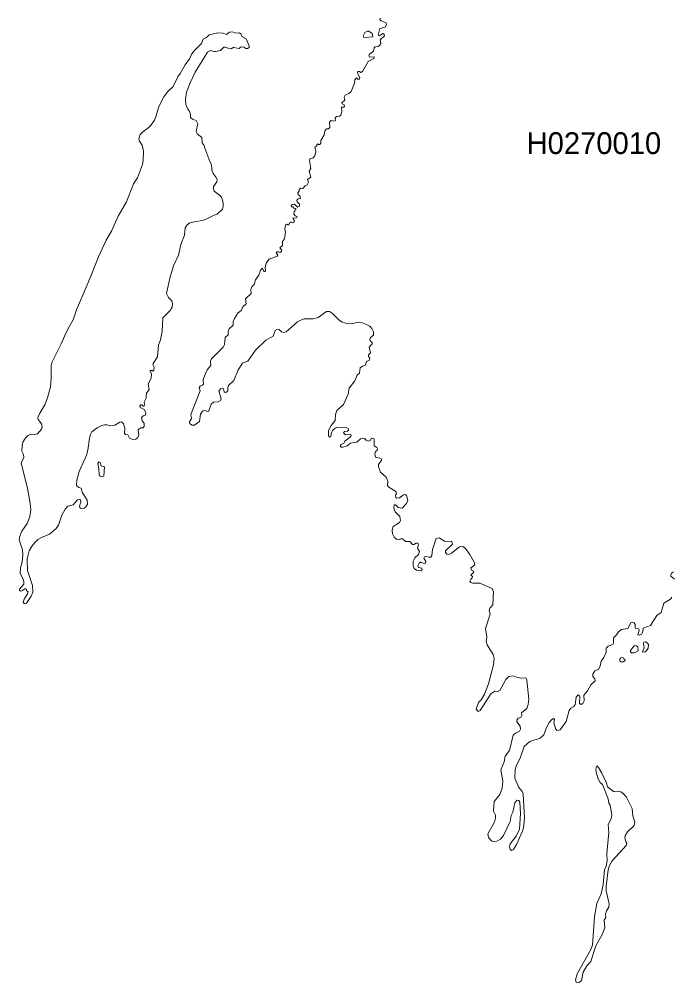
# Model space of a CAD drawing. Extents: x 369010 to 739155, y 6377141 to 6616555.
# Drawn here: x 409542 to 412534, y 6442621 to 6447034 of the extents above; entities that cross this region are included whole.
import ezdxf
from ezdxf.enums import TextEntityAlignment as Align

# ---------------------------------------------------------------- set-up
doc = ezdxf.new("R2010")
doc.units = 0
doc.header["$LTSCALE"] = 40
doc.layers.add('1', color=7, linetype='Continuous', lineweight=13)
doc.layers.add('2', color=7, linetype='Continuous')

msp = doc.modelspace()

# ---------------------------------------------------------------- linework, layer by layer
at = {"layer": '1'}
for points in [[(411197.51, 6447040.28), (411194.69, 6447033.16), (411201.64, 6447026.87), (411224.98, 6447017.77), (411226.14, 6447009.33), (411220.18, 6446997.91), (411195.35, 6446991.95), (411187.08, 6446962.32), (411193.37, 6446957.86), (411208.76, 6446969.61), (411215.55, 6446965.14), (411216.37, 6446958.68), (411196.51, 6446940.31), (411199.82, 6446923.1), (411196.02, 6446915.16), (411188.57, 6446909.86), (411174, 6446908.54), (411169.21, 6446903.9), (411166.56, 6446889.01), (411147.36, 6446873.95), (411144.71, 6446867.16), (411148.02, 6446860.54), (411169.54, 6446862.03), (411167.22, 6446855.24), (411142.23, 6446841.34), (411115.91, 6446795), (411108.47, 6446790.7), (411102.01, 6446795.99), (411094.07, 6446794.5), (411093.74, 6446788.21), (411103.17, 6446768.02), (411102.01, 6446760.41), (411093.74, 6446760.08), (411087.78, 6446765.71), (411080.66, 6446756.77)], [(410235.93, 6445702.67), (410238.91, 6445708.3), (410243.04, 6445716.25), (410245.2, 6445730.48), (410242.05, 6445745.37), (410226, 6445760.77), (410218.05, 6445779.14), (410233.61, 6445854.44), (410249.33, 6445904.42), (410272.01, 6445954.57), (410283.26, 6446002.24), (410299.65, 6446044.94), (410303.62, 6446079.03), (410312.23, 6446093.26), (410324.97, 6446101.37), (410345.99, 6446107.17), (410380.41, 6446112.96), (410395.97, 6446117.1), (410435.86, 6446137.78), (410449.76, 6446142.25), (410473.76, 6446165.26), (410477.56, 6446176.84), (410476.9, 6446195.05), (410469.79, 6446219.21), (410460.35, 6446229.31), (410436.52, 6446247.18), (410432.38, 6446257.77), (410432.38, 6446267.87), (410448.6, 6446289.22), (410449.59, 6446299.65), (410445.62, 6446310.24), (410430.89, 6446327.78), (410425.43, 6446343.51), (410424.77, 6446354.76), (410421.62, 6446372.3), (410415.67, 6446383.56), (410392.99, 6446443.64), (410390.84, 6446456.05), (410381.08, 6446468.79), (410379.92, 6446492.62), (410357.74, 6446509.18), (410353.77, 6446521.59), (410360.55, 6446555.68), (410353.93, 6446571.4), (410337.38, 6446576.2), (410327.62, 6446584.48), (410327.62, 6446600.53), (410321, 6446615.26), (410315.54, 6446622.38), (410306.76, 6446643.73), (410305.27, 6446667.23), (410309.91, 6446700.17), (410326.62, 6446742.7), (410349.3, 6446791.69), (410405.4, 6446884.21), (410419.64, 6446891.82), (410433.87, 6446886.52), (410442.81, 6446886.52), (410465.65, 6446890.99), (410480.21, 6446906.05), (410487.33, 6446906.38), (410498.25, 6446901.59), (410514.64, 6446899.6), (410525.56, 6446907.21), (410533.5, 6446903.74), (410551.05, 6446900.76), (410557.01, 6446906.38), (410563.13, 6446908.54), (410571.74, 6446906.38), (410580.67, 6446900.43), (410589.28, 6446900.43), (410595.73, 6446905.56), (410596.73, 6446913.17), (410582.82, 6446945.28), (410562.63, 6446955.87), (410558.5, 6446968.12), (410551.05, 6446972.26), (410534.99, 6446970.77), (410520.76, 6446977.22), (410506.53, 6446975.23), (410492.79, 6446965.14), (410475.25, 6446971.59), (410452.41, 6446971.92), (410412.69, 6446962.66), (410400.44, 6446950.91), (410385.54, 6446942.8), (410377.77, 6446923.27), (410366.51, 6446913.5), (410343.67, 6446889.83), (410333.74, 6446876.43), (410322.32, 6446852.76), (410303.29, 6446825.78), (410280.12, 6446786.56), (410269.19, 6446771.17), (410248.01, 6446726.98), (410224.01, 6446703.31), (410205.97, 6446678.98), (410182.31, 6446635.45), (410169.06, 6446587.46), (410162.28, 6446571.74)], [(411080.66, 6446756.77), (411078.84, 6446742.04), (411064.61, 6446704.3), (411053.35, 6446694.54), (411035.97, 6446687.42), (411032.33, 6446677.66), (411034.65, 6446664.58), (411020.75, 6446651.84), (411022.9, 6446646.54), (411032.33, 6446642.41), (411033.49, 6446635.95), (411030.84, 6446632.64), (411020.25, 6446631.48), (411021.74, 6446610.96), (411016.61, 6446595.9), (411009.83, 6446590.27), (410996.25, 6446589.28), (410991.12, 6446583.65), (410991.79, 6446570.91), (410985, 6446567.1), (410972.26, 6446571.57), (410965.14, 6446563.63), (410965.97, 6446538.3), (410960.67, 6446533.34), (410950.91, 6446533.01), (410943.13, 6446522.75), (410939.65, 6446504.87), (410924.76, 6446478.72), (410925.42, 6446466.64), (410919.96, 6446460.68), (410914.33, 6446460.19), (410911.68, 6446464.49), (410906.39, 6446460.68), (410906.05, 6446454.56), (410897.28, 6446449.43), (410901.59, 6446428.41), (410897.78, 6446409.38), (410889.5, 6446400.27), (410874.44, 6446395.47), (410873.12, 6446388.36), (410878.58, 6446351.62), (410870.8, 6446338.04), (410879.41, 6446311.56), (410863.35, 6446300.64), (410868.15, 6446288.56), (410861.86, 6446275.98), (410853.09, 6446271.51), (410841.84, 6446259.1), (410831.08, 6446260.92), (410824.96, 6446254.63), (410825.12, 6446247.02), (410820.16, 6446239.24), (410821.32, 6446232.12), (410830.75, 6446222.36), (410831.08, 6446213.75), (410821.32, 6446211.93), (410815.19, 6446205.81), (410816.02, 6446198.36), (410826.94, 6446187.1), (410826.45, 6446178.5), (410818.34, 6446174.03), (410804.1, 6446187.77), (410793.84, 6446186.28), (410788.71, 6446180.32), (410790.2, 6446175.02), (410797.32, 6446175.02), (410801.12, 6446169.4), (410810.06, 6446168.07), (410810.89, 6446163.44), (410802.12, 6446153.34), (410800.63, 6446141.43), (410807.74, 6446134.31), (410816.02, 6446131.33), (410813.37, 6446124.87), (410796.99, 6446123.05), (410804.77, 6446110.64), (410801.46, 6446103.86), (410797.32, 6446101.37), (410790.53, 6446105.51), (410783.75, 6446105.35), (410777.13, 6446091.44), (410769.68, 6446095.58), (410762.89, 6446093.1), (410759.42, 6446073.57), (410762.89, 6446059.67), (410758.26, 6446029.38), (410749.65, 6446017.3), (410749.32, 6445997.93), (410737.24, 6445987.84), (410745.52, 6445976.91), (410744.52, 6445970.46), (410737.24, 6445965.99), (410731.28, 6445969.47), (410724.99, 6445968.97), (410720.19, 6445964.5), (410727.14, 6445954.74), (410724.66, 6445949.94), (410687.42, 6445936.37), (410676.33, 6445919.65), (410669.55, 6445899.29)], [(410162.28, 6446571.74), (410152.35, 6446556.67), (410137.45, 6446540.29), (410108.66, 6446518.94), (410097.07, 6446506.53), (410090.95, 6446487.49), (410093.59, 6446475.91), (410105.35, 6446457.54), (410111.3, 6446430.89), (410110.97, 6446389.35), (410107.99, 6446368.66), (410084.16, 6446308.75), (410065.79, 6446280.95), (410033.35, 6446198.86), (409996.11, 6446132.65), (409964.67, 6446064.47), (409941.66, 6446022.1), (409905.42, 6445946.3), (409870.5, 6445857.59), (409849.31, 6445807.27), (409805.45, 6445703.5), (409789.73, 6445657.49), (409766.23, 6445618.76), (409751, 6445586.16), (409734.62, 6445547.27), (409693.57, 6445465.51), (409689.27, 6445450.11), (409689.27, 6445391.03), (409685.79, 6445351.31), (409672.55, 6445301), (409660.14, 6445268.39), (409637.3, 6445230.66), (409627.7, 6445209.97), (409629.52, 6445200.53), (409643.76, 6445180.84), (409646.9, 6445168.43), (409643.76, 6445156.51), (409626.87, 6445135.82), (409614.13, 6445132.02), (409595.43, 6445133.84), (409580.53, 6445126.89), (409569.44, 6445114.14), (409559.35, 6445097.26), (409555.21, 6445082.86), (409553.72, 6445055.88), (409562.66, 6445041.65), (409563.82, 6445027.09), (409551.73, 6445000.61), (409581.03, 6444886.24), (409593.11, 6444816.23), (409595.1, 6444788.1), (409591.29, 6444756.98), (409578.38, 6444725.04), (409553.72, 6444689.79), (409543.13, 6444661.82), (409542.47, 6444649.74), (409558.02, 6444604.39), (409559.18, 6444580.72), (409556.04, 6444548.95), (409548.92, 6444522.3), (409546.94, 6444495.82), (409560.51, 6444470.66), (409564.15, 6444459.08), (409563.82, 6444446.66), (409543.63, 6444424.16), (409543.63, 6444417.37), (409547.76, 6444414.39), (409554.88, 6444417.04), (409568.29, 6444425.65), (409574.74, 6444426.14), (409575.73, 6444417.37), (409583.02, 6444412.24), (409580.7, 6444403.14), (409564.98, 6444378.48), (409561.17, 6444365.07), (409564.48, 6444358.95), (409569.11, 6444358.29), (409575.73, 6444360.77), (409596.75, 6444391.55), (409604.37, 6444410.75), (409602.88, 6444441.04), (409580.2, 6444509.72), (409578.71, 6444561.69), (409583.02, 6444581.22), (409588.64, 6444599.26), (409601.39, 6444622.1), (409614.79, 6444638.98), (409628.03, 6444651.72), (409643.92, 6444661.49), (409670.73, 6444670.76), (409680.99, 6444676.38), (409712.27, 6444702.2), (409722.04, 6444717.26), (409737.26, 6444762.61), (409752.66, 6444790.58), (409764.9, 6444804.15), (409788.9, 6444810.94), (409809.42, 6444832.62), (409817.37, 6444835.27), (409823.33, 6444832.62)], [(410669.55, 6445899.29), (410671.04, 6445882.74), (410667.73, 6445878.77), (410663.59, 6445878.77), (410657.8, 6445894), (410648.53, 6445885.39), (410640.59, 6445861.89), (410625.69, 6445841.2), (410619.57, 6445819.19), (410608.31, 6445808.27), (410604.01, 6445797.34), (410605, 6445777.98), (410580.01, 6445754.31), (410582.66, 6445731.47), (410566.77, 6445717.57), (410561.64, 6445702.51), (410545.09, 6445688.28), (410528.87, 6445663.95), (410523.74, 6445650.54), (410522.58, 6445633.33), (410505.37, 6445615.95), (410500.4, 6445606.19), (410500.07, 6445588.97), (410487, 6445577.39), (410484.02, 6445544.45), (410477.9, 6445533.2), (410423.28, 6445478.91), (410419.14, 6445469.15), (410419.97, 6445448.13), (410403.75, 6445428.27), (410394.48, 6445408.41), (410386.21, 6445382.59), (410386.54, 6445363.72), (410383.06, 6445357.93), (410371.48, 6445353.63), (410367.34, 6445347.01), (410371.15, 6445332.44), (410329.11, 6445224.37), (410331.42, 6445206.49), (410323.65, 6445191.1), (410324.97, 6445182.83), (410334.07, 6445175.71), (410345.66, 6445175.38), (410369.32, 6445192.59), (410373.13, 6445225.86), (410382.4, 6445239.1), (410392.33, 6445242.41), (410407.06, 6445237.94), (410411.86, 6445240.92), (410422.29, 6445271.21), (410433.54, 6445280.31), (410454.89, 6445282.13), (410465.15, 6445287.76), (410468.46, 6445297.85), (410457.54, 6445330.46), (410464.32, 6445341.38), (410472.27, 6445344.36), (410478.23, 6445341.38), (410482.36, 6445328.3), (410486, 6445324.83), (410493.12, 6445326.32), (410498.09, 6445332.77), (410498.09, 6445347.67), (410501.89, 6445356.77), (410525.39, 6445380.6), (410546.08, 6445429.1), (410566.27, 6445458.56), (410589.94, 6445469.15), (410626.19, 6445518.14), (410672.69, 6445564.64), (410706.79, 6445583.01), (410716.22, 6445609.33), (410725.82, 6445615.29), (410733.76, 6445613.8), (410745.35, 6445602.54), (410755.11, 6445600.23), (410765.54, 6445603.21), (410817.67, 6445648.55), (410829.26, 6445655.01), (410849.29, 6445662.95), (410889.34, 6445661.79), (410913.01, 6445667.75), (410951.57, 6445695.56), (410963.98, 6445695.89), (410978.88, 6445686.12), (411007.01, 6445657.16), (411022.4, 6445647.56), (411044.08, 6445640.44), (411064.44, 6445640.11), (411098.37, 6445646.73), (411111.28, 6445646.07), (411133.79, 6445636.97), (411149.84, 6445628.03), (411159.44, 6445617.61), (411166.72, 6445602.54), (411166.23, 6445587.65), (411152.49, 6445576.23), (411149.34, 6445567.62), (411152.16, 6445559.84), (411159.94, 6445553.72)], [(409823.33, 6444832.62), (409825.15, 6444823.35), (409819.52, 6444810.61), (409818.2, 6444801.5), (409823.66, 6444795.22), (409831.93, 6444793.56), (409839.88, 6444794.88), (409847.66, 6444800.51), (409855.6, 6444813.59), (409853.45, 6444831.46), (409830.77, 6444869.03), (409826.31, 6444886.24), (409815.55, 6444889.88), (409804.79, 6444899.65), (409805.95, 6444924.14), (409817.53, 6444963.04), (409850.64, 6445038.67), (409856.43, 6445061.51), (409864.04, 6445115.13), (409868.84, 6445132.51), (409875.63, 6445144.43), (409900.12, 6445163.46), (409920.64, 6445173.23), (409932.72, 6445176.21), (409944.48, 6445176.7), (409960.53, 6445172.07), (409981.22, 6445174.72), (410003.56, 6445189.78), (410011.34, 6445190.77), (410019.95, 6445181.83), (410026.23, 6445161.64), (410024.41, 6445136.98), (410029.71, 6445132.51), (410040.47, 6445131.02), (410048.41, 6445115.63), (410063.47, 6445109.51), (410076.55, 6445111.16), (410084.82, 6445117.45), (410090.45, 6445128.21), (410088.13, 6445153.37), (410090.12, 6445157.5), (410099.88, 6445162.47), (410109.65, 6445162.47), (410115.77, 6445168.76), (410115.77, 6445183.82), (410105.51, 6445195.4), (410103.03, 6445209.97), (410110.48, 6445218.57), (410120.57, 6445220.89), (410122.89, 6445233.14), (410115.77, 6445247.37), (410097.07, 6445256.81), (410095.75, 6445263.92), (410099.06, 6445269.22), (410104.19, 6445269.22), (410110.64, 6445262.76), (410115.44, 6445262.76), (410118.59, 6445267.73), (410114.45, 6445279.98), (410124.54, 6445298.51), (410124.21, 6445307.45), (410126.03, 6445321.68), (410137.29, 6445339.23), (410134.14, 6445365.05), (410146.72, 6445390.53), (410148.71, 6445408.57), (410142.75, 6445424.3), (410146.72, 6445427.28), (410155.49, 6445422.81), (410159.13, 6445427.77), (410160.79, 6445439.36), (410156.65, 6445448.96), (410156.65, 6445457.73), (410175.52, 6445488.68), (410181.15, 6445541.31), (410189.75, 6445565.97), (410198.19, 6445604.53), (410201.01, 6445666.43), (410235.93, 6445702.67)], [(411159.94, 6445553.72), (411160.76, 6445547.93), (411147.19, 6445532.37), (411152.82, 6445506.55), (411144.21, 6445497.28), (411143.39, 6445490.5), (411149.51, 6445481.56), (411147.86, 6445473.62), (411136.27, 6445468.32), (411128.16, 6445448.13), (411115.75, 6445445.98), (411105.49, 6445437.7), (411101.51, 6445413.37), (411090.92, 6445403.61), (411080.83, 6445377.79), (411054.51, 6445345.19), (411050.04, 6445316.72), (411028.36, 6445269.38), (410998.07, 6445242.41), (410992.45, 6445224.53), (410990.79, 6445197.06), (410972.09, 6445173.89), (410960.5, 6445150.72), (410960.17, 6445127.05), (410964.97, 6445121.09), (410971.43, 6445123.74), (410973.58, 6445140.13), (410979.37, 6445151.71), (410990.46, 6445161.48), (411002.54, 6445165.94), (411041.77, 6445164.79), (411049.71, 6445160.32), (411053.02, 6445154.36), (411047.89, 6445147.9), (411033.16, 6445145.75), (411029.19, 6445139.79), (411037.3, 6445131.19), (411059.81, 6445132.18), (411063.61, 6445129.2), (411062.12, 6445124.07), (411036.31, 6445104.21), (411030.68, 6445092.13), (411017.44, 6445086.17), (411013.3, 6445080.88), (411017.93, 6445074.92), (411026.04, 6445074.09), (411045.57, 6445081.21), (411060.97, 6445093.29), (411089.76, 6445098.09), (411107.47, 6445112.49), (411116.41, 6445115.47), (411125.51, 6445114.97), (411132.3, 6445106.36), (411141.9, 6445102.72), (411151, 6445104.87), (411157.95, 6445115.3), (411169.21, 6445113.15), (411169.37, 6445080.54), (411181.29, 6445073.76), (411184.6, 6445067.47), (411183.11, 6445060.02), (411175.66, 6445055.39), (411172.68, 6445044.63), (411176.32, 6445028.41), (411201.15, 6445023.11), (411204.13, 6445016.83), (411189.23, 6444995.48), (411188.73, 6444984.72), (411198.17, 6444960.55), (411224.32, 6444937.05), (411232.26, 6444919.34), (411230.44, 6444899.65), (411236.07, 6444891.04), (411269.34, 6444871.84), (411271.65, 6444862.91), (411267.18, 6444854.14), (411268.67, 6444844.54), (411273.97, 6444841.06), (411285.55, 6444842.22), (411304.59, 6444856.95), (411311.37, 6444857.28), (411318.16, 6444853.14), (411323.29, 6444830.3), (411317.66, 6444816.07), (411297.31, 6444794.72), (411280.09, 6444797.7), (411266.85, 6444811.1), (411260.89, 6444811.1), (411259.74, 6444794.72), (411265.53, 6444778.83), (411286.88, 6444757.48), (411290.52, 6444738.45), (411285.39, 6444729.51), (411257.25, 6444710.64), (411251.46, 6444693.93), (411252.78, 6444678.04), (411260.56, 6444662.65), (411272.15, 6444653.05), (411283.9, 6444651.06), (411290.85, 6444654.87)], [(411290.85, 6444654.87), (411298.79, 6444654.54), (411312.7, 6444642.95), (411332.23, 6444642.12), (411344.81, 6444628.72), (411353.58, 6444628.22), (411360.2, 6444634.35), (411369.63, 6444635.01), (411373.27, 6444628.55), (411368.47, 6444611.84), (411377.08, 6444596.11), (411372.94, 6444583.37), (411355.73, 6444567.48), (411347.95, 6444551.76), (411348.28, 6444532.23), (411353.41, 6444518.49), (411363.18, 6444510.55), (411384.53, 6444507.57), (411389.82, 6444513.53), (411387.67, 6444520.81), (411372.94, 6444523.62), (411370.29, 6444530.74), (411375.59, 6444543.98), (411381.55, 6444547.79), (411400.41, 6444542.16), (411405.55, 6444543.48), (411406.7, 6444550.6), (411397.44, 6444565.99), (411399.59, 6444571.62), (411405.71, 6444573.61), (411419.78, 6444570.13), (411428.88, 6444571.29), (411433.35, 6444578.41), (411436.33, 6444605.71), (411454.37, 6444656.03), (411466.78, 6444659.34), (411492.27, 6444643.28), (411525.54, 6444641.79), (411527.85, 6444629.71), (411496.57, 6444599.42), (411496.57, 6444591.48), (411502.2, 6444585.19), (411511.96, 6444583.37), (411523.38, 6444588.5), (411560.79, 6444618.46), (411575.85, 6444619.95), (411587.43, 6444610.18), (411608.78, 6444583.37), (411628.31, 6444548.12), (411630.46, 6444534.88), (411612.09, 6444522.3), (411615.07, 6444510.55), (411625.33, 6444506.58), (411626, 6444501.61), (411612.09, 6444488.21), (411620.04, 6444482.91), (411619.21, 6444476.12), (411612.43, 6444470.17), (411608.45, 6444460.07), (411612.92, 6444454.11), (411621.2, 6444451.3), (411653.3, 6444452.13), (411710.73, 6444426.97), (411715.87, 6444412.07), (411712.89, 6444352), (411699.81, 6444337.76), (411696.83, 6444327), (411700.97, 6444309.3), (411680.61, 6444243.43), (411685.25, 6444205.86), (411683.43, 6444182.69), (411687.89, 6444169.28), (411714.38, 6444125.42), (411719.34, 6444106.22), (411716.69, 6444077.42), (411693.03, 6443990.04), (411674.99, 6443942.87), (411660.09, 6443917.71), (411648.17, 6443904.31), (411636.75, 6443874.02), (411645.53, 6443863.92), (411655.62, 6443869.06), (411704.28, 6443944.69), (411722.32, 6443957.1), (411732.75, 6443956.11), (411745.16, 6443960.41), (411772.63, 6444010.4), (411787.2, 6444024.3), (411806.56, 6444027.61), (411821.95, 6444021.15), (411842.97, 6444017.18), (411865.48, 6444018.67), (411869.95, 6444006.59), (411877.89, 6443920.03), (411876.07, 6443896.36), (411869.62, 6443877.33), (411844.79, 6443857.14), (411847.11, 6443845.55), (411842.31, 6443836.78), (411830.23, 6443832.64)], [(412546.36, 6444470.17), (412530.14, 6444483.24), (412529.48, 6444490.36), (412533.12, 6444496.81), (412541.4, 6444503.1)], [(412332.04, 6444244.09), (412346.6, 6444269.24), (412354.54, 6444272.39), (412361.33, 6444270.4), (412365.47, 6444262.46), (412366.13, 6444244.91), (412383.51, 6444242.76), (412385, 6444236.97), (412378.21, 6444215.29), (412383.84, 6444213.14), (412395.42, 6444217.94), (412401.71, 6444228.86), (412402.87, 6444245.41), (412435.81, 6444257.66), (412465.43, 6444303.83), (412485.62, 6444316.58), (412497.87, 6444360.6), (412527.99, 6444378.64), (412534.28, 6444386.92)], [(411830.23, 6443832.64), (411823.44, 6443824.2), (411823.94, 6443815.76), (411839.33, 6443795.9), (411840.82, 6443782.17), (411836.35, 6443773.06), (411817.15, 6443764.13), (411806.73, 6443754.69), (411789.85, 6443685.18), (411770.32, 6443659.2), (411766.18, 6443633.71), (411750.12, 6443596.97), (411759.06, 6443544.5), (411755.59, 6443511.9), (411745.82, 6443484.26), (411719.01, 6443451.99), (411716.03, 6443407.46), (411724.97, 6443388.27), (411725.96, 6443375.52), (411721.49, 6443357.65), (411690.87, 6443304.02), (411693.52, 6443287.14), (411706.6, 6443270.76), (411720.5, 6443267.61), (411732.42, 6443269.93), (411748.63, 6443279.36), (411762.37, 6443295.42), (411792.33, 6443359.47), (411796.96, 6443387.27), (411804.41, 6443403.33), (411814.17, 6443445.7), (411823.44, 6443458.11), (411832.05, 6443455.46), (411837.84, 6443448.34), (411840.82, 6443397.04), (411835.03, 6443324.22), (411819.97, 6443293.1), (411793.65, 6443258.35), (411789.68, 6443243.95), (411792.49, 6443232.86), (411798.62, 6443227.89), (411808.38, 6443232.36), (411822.62, 6443254.87), (411849.76, 6443315.61), (411853.9, 6443331.33), (411858.36, 6443375.85), (411852.41, 6443486.91), (411848.6, 6443497.83), (411833.21, 6443515.04), (411814.84, 6443558.07), (411815.99, 6443597.46), (411820.46, 6443613.52), (411839.99, 6443653.9), (411857.21, 6443703.88), (411883.52, 6443727.05), (411930.36, 6443741.95), (411947.24, 6443756.68), (411959.49, 6443791.1), (411971.57, 6443812.95), (411983.49, 6443827.18), (411991.1, 6443831.65), (411995.9, 6443827.51), (411993.58, 6443812.12), (412002.19, 6443783.66), (412008.64, 6443777.2), (412022.05, 6443779.85), (412050.35, 6443817.75), (412063.26, 6443868.72), (412071.2, 6443878.82), (412084.77, 6443886.27), (412091.56, 6443896.53), (412096.03, 6443929.13), (412104.96, 6443939.89), (412112.08, 6443934.76), (412111.25, 6443900.17), (412118.54, 6443896.03), (412125.49, 6443900.83), (412131.61, 6443912.58), (412130.12, 6443938.4), (412148, 6443958.59), (412162.23, 6443985.24), (412182.09, 6444003.61), (412181.43, 6444012.88), (412171.66, 6444023.47), (412171.66, 6444035.55), (412180.93, 6444049.62), (412197.48, 6444057.56), (412205.09, 6444070.97), (412209.56, 6444094.97), (412222.97, 6444110.69), (412232.73, 6444136.18), (412233.56, 6444153.23), (412241.67, 6444162.49), (412263.19, 6444170.77), (412267.32, 6444177.55), (412266.5, 6444201.06), (412281.06, 6444214.63), (412289.01, 6444228.86), (412302.91, 6444238.96), (412332.04, 6444244.09)]]:
    msp.add_lwpolyline(points, dxfattribs=at)
for points in [[(411145.21, 6446980.7), (411138.75, 6446980.7), (411126.67, 6446974.41), (411119.55, 6446959.35), (411121.21, 6446953.06), (411125.68, 6446951.07), (411163.41, 6446953.72), (411160.1, 6446968.78)], [(409922.79, 6444938.38), (409930.08, 6444942.35), (409933.39, 6444985.21), (409917.66, 6444989.35), (409913.53, 6445003.92), (409907.9, 6445008.05), (409902.27, 6444999.12), (409907.57, 6444974.62), (409908.23, 6444947.64), (409913.53, 6444941.02)], [(412368.94, 6444166.13), (412361.17, 6444164.31), (412343.95, 6444143.46), (412344.95, 6444136.51), (412348.75, 6444132.87), (412361.17, 6444133.2), (412379.87, 6444141.14), (412378.05, 6444159.85)], [(412412.97, 6444183.02), (412405.69, 6444181.53), (412403.87, 6444174.91), (412406.84, 6444154.22), (412399.4, 6444140.65), (412402.38, 6444135.19), (412413.63, 6444137.67), (412425.22, 6444154.55), (412426.37, 6444171.1), (412421.57, 6444178.88)], [(412311.51, 6444111.85), (412300.26, 6444110.03), (412295.29, 6444102.91), (412295.29, 6444096.62), (412301.42, 6444091.66), (412311.18, 6444091.66), (412318.3, 6444095.8), (412319.62, 6444101.09), (412313.67, 6444105.23)], [(412235.88, 6443212.67), (412237.7, 6443179.07), (412233.56, 6443156.06), (412224.79, 6443139.18), (412219.49, 6443071.16), (412209.73, 6443029.12), (412189.54, 6442984.6), (412179.44, 6442923.7), (412171, 6442793.11), (412161.07, 6442770.44), (412100.33, 6442662.7), (412093.05, 6442634.06), (412096.03, 6442624.8), (412101.82, 6442621.49), (412111.09, 6442624.3), (412120.03, 6442631.42), (412128.14, 6442669.81), (412144.69, 6442698.61), (412162.23, 6442719.3), (412186.39, 6442791.13), (412215.19, 6442842.93), (412226.78, 6442873.22), (412224.13, 6442907.97), (412231.58, 6442920.39), (412230.58, 6442935.12), (412235.22, 6442951.5), (412244.98, 6442967.22), (412246.14, 6442983.11), (412233.56, 6443041.87), (412233.56, 6443062.89), (412242.66, 6443139.35), (412248.29, 6443158.38), (412261.04, 6443180.39), (412325.42, 6443249.41), (412328.23, 6443260.66), (412323.1, 6443267.45), (412318.13, 6443286.15), (412319.79, 6443294.09), (412331.04, 6443312.8), (412360.83, 6443341.59), (412365.14, 6443356.99), (412355.21, 6443386.61), (412351.57, 6443418.88), (412325.75, 6443470.85), (412311.02, 6443488.89), (412300.09, 6443495.35), (412266, 6443496.84), (412238.86, 6443518.02), (412234.06, 6443535.4), (412213.54, 6443580.75), (412198.47, 6443607.72), (412190.86, 6443614.34), (412187.22, 6443608.72), (412186.39, 6443597.3), (412188.88, 6443580.25), (412196.49, 6443555.26), (412206.09, 6443537.88), (412215.52, 6443528.94), (412242.33, 6443463.07), (412244.48, 6443444.7), (412251.27, 6443435.27), (412259.38, 6443389.92), (412256.07, 6443372.71), (412242.17, 6443345.73), (412244.82, 6443309.82)]]:
    msp.add_lwpolyline(points, close=True, dxfattribs=at)

# ---------------------------------------------------------------- texts
at = {"layer": '2'}
msp.add_text('H0270010', height=100, dxfattribs=at).set_placement((412176.65, 6446417.11), align=Align.CENTER)

doc.saveas('drawing.dxf')
